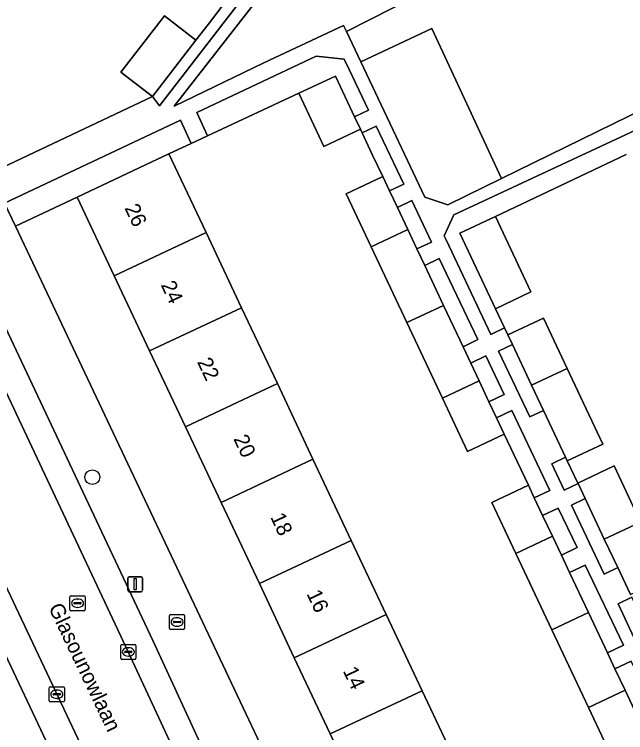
# Model space of a CAD drawing. Extents: x 159039 to 160102, y 381214 to 382524.
# Drawn here: x 159155.58 to 159196.02, y 381381.25 to 381428.81 of the extents above; entities that cross this region are included whole.
import ezdxf

# ---------------------------------------------------------------- set-up
doc = ezdxf.new("R2010")
doc.units = 0
for name, color, linetype in [('IMGEO_Boom', 7, 'Continuous'), ('IMGEO_Brandkraan', 7, 'Continuous'), ('IMGEO_Erf', 7, 'Continuous'), ('IMGEO_Groenvoorziening', 7, 'Continuous'), ('IMGEO_Kolk', 7, 'Continuous'), ('IMGEO_Lichtmast', 7, 'Continuous'), ('IMGEO_Openbare_ruimte_label', 7, 'Continuous'), ('IMGEO_Pand', 7, 'Continuous'), ('IMGEO_Pand_nummerreeks', 7, 'Continuous'), ('IMGEO_Parkeervlak_open', 7, 'Continuous'), ('IMGEO_Rijbaan_lokaal_open', 7, 'Continuous'), ('IMGEO_Rioolput', 7, 'Continuous'), ('IMGEO_Voetpad_open', 7, 'Continuous')]:
    doc.layers.add(name, color=color, linetype=linetype)

msp = doc.modelspace()

# ---------------------------------------------------------------- linework, layer by layer
at = {"layer": 'IMGEO_Boom'}
msp.add_circle((159160.741, 381398.167), 0.489, dxfattribs=at)
at = {"layer": 'IMGEO_Brandkraan'}
for p, q in [((159165.843, 381388.151), (159165.843, 381389.003)), ((159165.918, 381389.077), (159166.77, 381389.077)), ((159166.331, 381388.857), (159166.356, 381388.857)), ((159166.844, 381389.003), (159166.844, 381388.151)), ((159166.102, 381388.571), (159166.102, 381388.583)), ((159166.54, 381388.534), (159166.142, 381388.534)), ((159166.145, 381388.62), (159166.543, 381388.62)), ((159166.354, 381388.297), (159166.329, 381388.297)), ((159166.586, 381388.583), (159166.586, 381388.571)), ((159166.77, 381388.077), (159165.918, 381388.077))]:
    msp.add_line(p, q, dxfattribs=at)
for points in [[(159165.843, 381388.151), (159165.843, 381389.003)], [(159165.918, 381389.077), (159166.77, 381389.077)], [(159166.844, 381389.003), (159166.844, 381388.151)], [(159166.77, 381388.077), (159165.918, 381388.077)]]:
    msp.add_lwpolyline(points, dxfattribs=at)
for centre, radius, start, end in [((159165.92, 381389.001), 0.0765, 91.552, 178.448), ((159165.92, 381389.001), 0.0765, 91.552, 178.448), ((159166.768, 381389.001), 0.0765, 1.552, 88.448), ((159166.768, 381389.001), 0.0765, 1.552, 88.448), ((159166.142, 381388.58), 0.0403, 85.8775, 175.7526), ((159166.139, 381388.57), 0.0366, 178.938, 274.7102), ((159166.543, 381388.577), 0.043, 264.8664, 352.4533), ((159166.547, 381388.582), 0.0386, 1.7309, 96.639), ((159165.92, 381388.153), 0.0765, 181.552, 268.448), ((159165.92, 381388.153), 0.0765, 181.552, 268.448), ((159166.768, 381388.153), 0.0765, 271.552, 358.448), ((159166.768, 381388.153), 0.0765, 271.552, 358.448)]:
    msp.add_arc(centre, radius, start, end, dxfattribs=at)
for centre, major_axis, ratio, start_param, end_param in [((159166.33, 381388.577), (-0.387, 0.002), 0.722429, 4.712389, 7.853982), ((159166.355, 381388.577), (-0.39, 0.002), 0.717154, 1.570796, 4.712389)]:
    msp.add_ellipse(centre, major_axis=major_axis, ratio=ratio, start_param=start_param, end_param=end_param, dxfattribs=at)
at = {"layer": 'IMGEO_Erf'}
for points in [[(159150.293, 381426.116), (159153.986, 381418.297), (159164.713, 381423.363), (159162.622, 381424.971), (159165.502, 381428.715), (159167.593, 381427.107), (159168.391, 381428.145), (159169.317, 381429.348), (159167.226, 381430.956), (159167.879, 381431.805), (159169.077, 381433.435), (159169.569, 381434.075), (159172.101, 381437.365), (159174.226, 381435.729), (159175.127, 381436.901), (159176.18, 381438.27), (159174.055, 381439.906), (159176.546, 381443.144), (159178.951, 381446.271), (159181.077, 381444.635), (159181.982, 381445.811), (159179.856, 381447.447), (159183.312, 381451.939)], [(159196.403, 381376.874), (159193.552, 381382.924), (159191.127, 381388.068), (159188.751, 381393.11), (159187.161, 381396.483), (159189.585, 381397.625), (159188.86, 381399.164), (159187.987, 381401.016), (159185.563, 381399.874), (159183.903, 381403.396), (159181.546, 381408.395), (159179.176, 381413.425), (159177.523, 381416.93), (159179.948, 381418.072), (159179.258, 381419.536), (159178.583, 381420.967), (159178.471, 381421.205), (159176.047, 381420.063), (159174.389, 381423.58), (159168.362, 381420.766), (159167.281, 381420.261), (159165.805, 381419.572), (159168.264, 381414.355), (159170.606, 381409.386), (159172.977, 381404.356), (159175.333, 381399.357), (159177.866, 381393.983), (159180.181, 381389.071), (159182.558, 381384.029), (159184.982, 381378.885)], [(159196.055, 381419.537), (159187.402, 381415.418), (159189.755, 381410.427), (159187.41, 381409.321), (159188.009, 381408.05), (159188.231, 381407.58), (159190.575, 381408.686), (159192.141, 381405.364), (159192.294, 381405.039), (159194.5, 381400.352), (159192.158, 381399.248), (159192.852, 381397.776), (159195.255, 381398.909), (159197.01, 381395.185)]]:
    msp.add_lwpolyline(points, dxfattribs=at)
msp.add_lwpolyline([(159174.1, 381386.205), (159171.785, 381391.117), (159169.252, 381396.491), (159166.896, 381401.49), (159164.525, 381406.52), (159162.183, 381411.489), (159159.724, 381416.706), (159155.647, 381414.78), (159186.898, 381348.612), (159190.923, 381350.513), (159188.439, 381355.783), (159185.942, 381361.08), (159183.663, 381365.915), (159181.752, 381369.97), (159178.901, 381376.019), (159176.477, 381381.163)], close=True, dxfattribs=at)
at = {"layer": 'IMGEO_Groenvoorziening'}
for points in [[(159206.128, 381477.2), (159203.567, 381473.87), (159203.08, 381473.237), (159202.699, 381472.742), (159201.705, 381471.45), (159199.3, 381468.324), (159195.832, 381463.815), (159192.476, 381459.453), (159188.951, 381454.87), (159188.021, 381453.661), (159185.438, 381450.304), (159181.982, 381445.811), (159181.077, 381444.635), (159178.671, 381441.508), (159176.18, 381438.27), (159175.127, 381436.901), (159174.226, 381435.729), (159171.695, 381432.439), (159169.317, 381429.348), (159168.391, 381428.145), (159167.593, 381427.107), (159164.713, 381423.363), (159165.178, 381422.754), (159206.798, 381476.685)], [(159186.402, 381440.174), (159182.544, 381443.75), (159166.145, 381422.725), (159172.089, 381425.587), (159177.353, 381428.075), (159177.541, 381427.677), (159182.111, 381430.01), (159180.393, 381433.751)], [(159186.402, 381440.174), (159180.393, 381433.751), (159182.111, 381430.01), (159177.541, 381427.677), (159178.496, 381425.656), (159183.191, 381427.88), (159187.798, 381417.935), (159202.578, 381425.178)], [(159178.496, 381425.656), (159182.727, 381416.701), (159184.263, 381416.202), (159187.798, 381417.935), (159183.191, 381427.88)], [(159176.813, 381424.723), (159178.082, 381422.031), (159179.009, 381422.472), (159177.731, 381425.156), (159177.405, 381425.843), (159175.543, 381426.031), (159167.645, 381422.301), (159168.362, 381420.766), (159174.389, 381423.58)], [(159164.247, 381418.838), (159165.805, 381419.572), (159167.281, 381420.261), (159166.567, 381421.792), (159154.931, 381416.296), (159155.647, 381414.78), (159159.724, 381416.706)], [(159179.514, 381421.411), (159178.583, 381420.967), (159179.258, 381419.536), (159179.948, 381418.072), (159180.398, 381417.118), (159181.344, 381417.568)], [(159181.864, 381416.474), (159180.914, 381416.022), (159181.6, 381414.567), (159182.21, 381413.274), (159183.17, 381413.731)], [(159183.692, 381412.635), (159182.727, 381412.176), (159183.971, 381409.537), (159185.258, 381406.805), (159186.243, 381407.274)], [(159188.531, 381406.942), (159187.615, 381406.51), (159189.672, 381402.155), (159190.585, 381402.585), (159189.796, 381404.259)], [(159186.759, 381406.191), (159185.77, 381405.72), (159186.327, 381404.538), (159186.977, 381403.158), (159187.977, 381403.633)], [(159188.478, 381402.58), (159187.475, 381402.102), (159187.987, 381401.016), (159188.86, 381399.164), (159189.585, 381397.625), (159189.972, 381396.804), (159190.995, 381397.292)], [(159192.158, 381399.248), (159192.047, 381399.483), (159191.136, 381399.054), (159191.961, 381397.307), (159192.871, 381397.736), (159192.852, 381397.776)], [(159193.339, 381396.744), (159192.429, 381396.315), (159194.586, 381391.748), (159195.492, 381392.174), (159194.607, 381394.053)], [(159191.552, 381396.122), (159190.524, 381395.633), (159191.175, 381394.252), (159191.763, 381393.005), (159192.801, 381393.499)], [(159193.349, 381392.347), (159192.307, 381391.851), (159193.551, 381389.21), (159194.812, 381386.536), (159195.875, 381387.042)], [(159197.057, 381388.853), (159196.416, 381390.214), (159195.512, 381389.788), (159196.745, 381387.176), (159197.647, 381387.601)], [(159196.377, 381385.986), (159195.31, 381385.478), (159195.976, 381384.066), (159196.602, 381382.737), (159197.68, 381383.25)]]:
    msp.add_lwpolyline(points, close=True, dxfattribs=at)
for points in [[(159203.819, 381424.481), (159184.651, 381415.527), (159184.009, 381414.149), (159184.136, 381413.879), (159187.092, 381407.618), (159188.009, 381408.05), (159187.41, 381409.321), (159185.057, 381414.313), (159187.402, 381415.418), (159196.055, 381419.537)], [(159183.485, 381320.552), (159182.155, 381325.087), (159181.079, 381328.582), (159179.725, 381332.403), (159177.417, 381338.702), (159176.573, 381340.671), (159166.925, 381361.075), (159146.089, 381405.269)]]:
    msp.add_lwpolyline(points, dxfattribs=at)
at = {"layer": 'IMGEO_Kolk'}
for p, q in [((159162.616, 381386.171), (159162.616, 381387.023)), ((159162.691, 381387.097), (159163.543, 381387.097)), ((159163.104, 381386.877), (159163.129, 381386.877)), ((159163.617, 381387.023), (159163.617, 381386.171)), ((159162.875, 381386.591), (159162.875, 381386.603)), ((159163.313, 381386.554), (159162.915, 381386.554)), ((159162.918, 381386.64), (159163.316, 381386.64)), ((159163.359, 381386.603), (159163.359, 381386.591)), ((159163.543, 381386.097), (159162.691, 381386.097)), ((159163.127, 381386.317), (159163.102, 381386.317)), ((159157.89, 381383.366), (159157.89, 381384.218)), ((159157.965, 381384.292), (159158.817, 381384.292)), ((159158.378, 381384.072), (159158.403, 381384.072)), ((159158.891, 381384.218), (159158.891, 381383.366)), ((159158.149, 381383.786), (159158.149, 381383.798)), ((159158.587, 381383.749), (159158.189, 381383.749)), ((159158.192, 381383.835), (159158.59, 381383.835)), ((159158.633, 381383.798), (159158.633, 381383.786)), ((159158.817, 381383.292), (159157.965, 381383.292)), ((159158.401, 381383.512), (159158.376, 381383.512))]:
    msp.add_line(p, q, dxfattribs=at)
for points in [[(159162.616, 381386.171), (159162.616, 381387.023)], [(159162.691, 381387.097), (159163.543, 381387.097)], [(159163.617, 381387.023), (159163.617, 381386.171)], [(159163.543, 381386.097), (159162.691, 381386.097)], [(159157.89, 381383.366), (159157.89, 381384.218)], [(159157.965, 381384.292), (159158.817, 381384.292)], [(159158.891, 381384.218), (159158.891, 381383.366)], [(159158.817, 381383.292), (159157.965, 381383.292)]]:
    msp.add_lwpolyline(points, dxfattribs=at)
for centre, radius, start, end in [((159162.693, 381387.021), 0.0765, 91.552, 178.448), ((159162.693, 381387.021), 0.0765, 91.552, 178.448), ((159163.541, 381387.021), 0.0765, 1.552, 88.448), ((159163.541, 381387.021), 0.0765, 1.552, 88.448), ((159162.915, 381386.6), 0.0403, 85.8775, 175.7526), ((159162.912, 381386.59), 0.0366, 178.938, 274.7102), ((159163.316, 381386.597), 0.043, 264.8664, 352.4533), ((159163.32, 381386.602), 0.0386, 1.7309, 96.639), ((159162.693, 381386.173), 0.0765, 181.552, 268.448), ((159162.693, 381386.173), 0.0765, 181.552, 268.448), ((159163.541, 381386.173), 0.0765, 271.552, 358.448), ((159163.541, 381386.173), 0.0765, 271.552, 358.448), ((159157.967, 381384.216), 0.0765, 91.552, 178.448), ((159157.967, 381384.216), 0.0765, 91.552, 178.448), ((159158.815, 381384.216), 0.0765, 1.552, 88.448), ((159158.815, 381384.216), 0.0765, 1.552, 88.448), ((159158.189, 381383.795), 0.0403, 85.8775, 175.7526), ((159158.186, 381383.785), 0.0366, 178.938, 274.7102), ((159158.59, 381383.792), 0.043, 264.8664, 352.4533), ((159158.594, 381383.797), 0.0386, 1.7309, 96.639), ((159157.967, 381383.368), 0.0765, 181.552, 268.448), ((159157.967, 381383.368), 0.0765, 181.552, 268.448), ((159158.815, 381383.368), 0.0765, 271.552, 358.448), ((159158.815, 381383.368), 0.0765, 271.552, 358.448)]:
    msp.add_arc(centre, radius, start, end, dxfattribs=at)
for centre, major_axis, ratio, start_param, end_param in [((159163.103, 381386.597), (-0.387, 0.002), 0.722429, 4.712389, 7.853982), ((159163.128, 381386.597), (-0.39, 0.002), 0.717154, 1.570796, 4.712389), ((159158.377, 381383.792), (-0.387, 0.002), 0.722429, 4.712389, 7.853982), ((159158.402, 381383.792), (-0.39, 0.002), 0.717154, 1.570796, 4.712389)]:
    msp.add_ellipse(centre, major_axis=major_axis, ratio=ratio, start_param=start_param, end_param=end_param, dxfattribs=at)
at = {"layer": 'IMGEO_Lichtmast'}
for p, q in [((159163.076, 381390.674), (159163.076, 381391.474)), ((159163.076, 381391.474), (159163.076, 381390.674)), ((159163.176, 381391.574), (159163.966, 381391.574)), ((159163.966, 381391.574), (159163.176, 381391.574)), ((159164.066, 381391.474), (159164.066, 381390.674)), ((159164.066, 381390.674), (159164.066, 381391.474)), ((159163.966, 381390.574), (159163.176, 381390.574)), ((159163.176, 381390.574), (159163.966, 381390.574))]:
    msp.add_line(p, q, dxfattribs=at)
msp.add_lwpolyline([(159163.496, 381391.449), (159163.646, 381391.449), (159163.646, 381390.699), (159163.496, 381390.699), (159163.496, 381391.449)], dxfattribs=at)
for centre, start, end in [((159163.176, 381391.474), 90, 180), ((159163.176, 381391.474), 90, 180), ((159163.966, 381391.474), 0, 90), ((159163.966, 381391.474), 360, 90), ((159163.176, 381390.674), 180, 270), ((159163.176, 381390.674), 180, 270), ((159163.966, 381390.674), 270, 0), ((159163.966, 381390.674), 270, 0)]:
    msp.add_arc(centre, 0.1, start, end, dxfattribs=at)
at = {"layer": 'IMGEO_Pand'}
for points in [[(159167.593, 381427.107), (159165.502, 381428.715), (159162.622, 381424.971), (159164.713, 381423.363)], [(159178.082, 381422.031), (159176.813, 381424.723), (159174.389, 381423.58), (159176.047, 381420.063), (159178.471, 381421.205)], [(159162.183, 381411.489), (159168.264, 381414.355), (159165.805, 381419.572), (159164.247, 381418.838), (159159.724, 381416.706)], [(159180.398, 381417.118), (159179.948, 381418.072), (159177.523, 381416.93), (159179.176, 381413.425), (159181.6, 381414.567), (159180.914, 381416.022)], [(159187.41, 381409.321), (159189.755, 381410.427), (159187.402, 381415.418), (159185.057, 381414.313)], [(159182.727, 381412.176), (159182.21, 381413.274), (159181.6, 381414.567), (159179.176, 381413.425), (159181.546, 381408.395), (159183.971, 381409.537)], [(159170.606, 381409.386), (159168.264, 381414.355), (159162.183, 381411.489), (159164.525, 381406.52)], [(159172.977, 381404.356), (159170.606, 381409.386), (159164.525, 381406.52), (159166.896, 381401.49)], [(159185.258, 381406.805), (159183.971, 381409.537), (159181.546, 381408.395), (159183.903, 381403.396), (159186.327, 381404.538), (159185.77, 381405.72)], [(159190.575, 381408.686), (159188.231, 381407.58), (159188.531, 381406.942), (159189.796, 381404.259), (159192.141, 381405.364)], [(159192.294, 381405.039), (159192.141, 381405.364), (159189.796, 381404.259), (159190.585, 381402.585), (159192.047, 381399.483), (159192.158, 381399.248), (159194.5, 381400.352)], [(159187.475, 381402.102), (159186.977, 381403.158), (159186.327, 381404.538), (159183.903, 381403.396), (159185.563, 381399.874), (159187.987, 381401.016)], [(159172.977, 381404.356), (159166.896, 381401.49), (159169.252, 381396.491), (159175.333, 381399.357)], [(159175.333, 381399.357), (159169.252, 381396.491), (159171.785, 381391.117), (159177.866, 381393.983)], [(159195.255, 381398.909), (159192.852, 381397.776), (159192.871, 381397.736), (159193.339, 381396.744), (159194.607, 381394.053), (159197.01, 381395.185)], [(159189.972, 381396.804), (159189.585, 381397.625), (159187.161, 381396.483), (159188.751, 381393.11), (159191.175, 381394.252), (159190.524, 381395.633)], [(159197.01, 381395.185), (159194.607, 381394.053), (159195.492, 381392.174), (159196.331, 381390.394), (159198.735, 381391.527)], [(159192.307, 381391.851), (159191.763, 381393.005), (159191.175, 381394.252), (159188.751, 381393.11), (159191.127, 381388.068), (159193.551, 381389.21)], [(159180.181, 381389.071), (159177.866, 381393.983), (159171.785, 381391.117), (159174.1, 381386.205)], [(159176.477, 381381.163), (159182.558, 381384.029), (159180.181, 381389.071), (159174.1, 381386.205)], [(159194.812, 381386.536), (159193.551, 381389.21), (159191.127, 381388.068), (159193.552, 381382.924), (159195.976, 381384.066), (159195.31, 381385.478)], [(159184.982, 381378.885), (159182.558, 381384.029), (159176.477, 381381.163), (159178.901, 381376.019)], [(159197.136, 381381.605), (159196.602, 381382.737), (159195.976, 381384.066), (159193.552, 381382.924), (159196.403, 381376.874), (159198.827, 381378.016)]]:
    msp.add_lwpolyline(points, close=True, dxfattribs=at)
at = {"layer": 'IMGEO_Parkeervlak_open'}
for points in [[(159149.4, 381415.463), (159151.164, 381411.865), (159152.42, 381409.329), (159163.115, 381386.6), (159166.148, 381380.052), (159173.158, 381365.109), (159175.314, 381360.345), (159181.799, 381346.618), (159183.007, 381344.058), (159183.216, 381343.614), (159183.92, 381342.134)], [(159184.313, 381345.459), (159183.083, 381348.082), (159176.928, 381361.094), (159174.777, 381365.849), (159167.763, 381380.799), (159164.73, 381387.348), (159154.272, 381409.573), (159152.189, 381413.877)]]:
    msp.add_lwpolyline(points, dxfattribs=at)
at = {"layer": 'IMGEO_Rijbaan_lokaal_open'}
msp.add_lwpolyline([(159183.007, 381344.058), (159181.799, 381346.618), (159175.314, 381360.345), (159173.158, 381365.109), (159166.148, 381380.052), (159163.115, 381386.6), (159152.42, 381409.329), (159147.453, 381406.965), (159147.869, 381406.077), (159168.866, 381361.603), (159178.201, 381341.808)], close=True, dxfattribs=at)
at = {"layer": 'IMGEO_Rioolput'}
for p, q in [((159159.259, 381389.393), (159159.259, 381390.245)), ((159159.334, 381390.319), (159160.186, 381390.319)), ((159160.26, 381390.245), (159160.26, 381389.393)), ((159159.518, 381389.813), (159159.518, 381389.825)), ((159159.956, 381389.776), (159159.558, 381389.776)), ((159159.561, 381389.862), (159159.959, 381389.862)), ((159159.747, 381390.099), (159159.772, 381390.099)), ((159160.002, 381389.825), (159160.002, 381389.813)), ((159160.186, 381389.319), (159159.334, 381389.319)), ((159159.77, 381389.539), (159159.745, 381389.539))]:
    msp.add_line(p, q, dxfattribs=at)
for points in [[(159159.259, 381389.393), (159159.259, 381390.245)], [(159159.334, 381390.319), (159160.186, 381390.319)], [(159160.26, 381390.245), (159160.26, 381389.393)], [(159160.186, 381389.319), (159159.334, 381389.319)]]:
    msp.add_lwpolyline(points, dxfattribs=at)
for centre, radius, start, end in [((159159.336, 381390.243), 0.0765, 91.552, 178.448), ((159159.336, 381390.243), 0.0765, 91.552, 178.448), ((159160.184, 381390.243), 0.0765, 1.552, 88.448), ((159160.184, 381390.243), 0.0765, 1.552, 88.448), ((159159.558, 381389.822), 0.0403, 85.8775, 175.7526), ((159159.555, 381389.812), 0.0366, 178.938, 274.7102), ((159159.959, 381389.819), 0.043, 264.8664, 352.4533), ((159159.963, 381389.824), 0.0386, 1.7309, 96.639), ((159159.336, 381389.395), 0.0765, 181.552, 268.448), ((159159.336, 381389.395), 0.0765, 181.552, 268.448), ((159160.184, 381389.395), 0.0765, 271.552, 358.448), ((159160.184, 381389.395), 0.0765, 271.552, 358.448)]:
    msp.add_arc(centre, radius, start, end, dxfattribs=at)
for centre, major_axis, ratio, start_param, end_param in [((159159.746, 381389.819), (-0.387, 0.002), 0.722429, 4.712389, 7.853982), ((159159.771, 381389.819), (-0.39, 0.002), 0.717154, 1.570796, 4.712389)]:
    msp.add_ellipse(centre, major_axis=major_axis, ratio=ratio, start_param=start_param, end_param=end_param, dxfattribs=at)
at = {"layer": 'IMGEO_Voetpad_open'}
for points in [[(159206.798, 381476.685), (159165.178, 381422.754), (159164.713, 381423.363), (159153.986, 381418.297)], [(159194.413, 381332.419), (159187.998, 381346.282), (159187.65, 381347.019), (159186.898, 381348.612), (159155.647, 381414.78), (159154.931, 381416.296), (159153.986, 381418.297), (159150.293, 381426.116)], [(159154.931, 381416.296), (159166.567, 381421.792), (159167.281, 381420.261), (159168.362, 381420.766), (159167.645, 381422.301), (159175.543, 381426.031), (159177.405, 381425.843), (159177.731, 381425.156), (159179.009, 381422.472), (159178.082, 381422.031), (159178.471, 381421.205), (159178.583, 381420.967), (159179.514, 381421.411), (159181.344, 381417.568), (159180.398, 381417.118), (159180.914, 381416.022), (159181.864, 381416.474), (159183.17, 381413.731), (159182.21, 381413.274), (159182.727, 381412.176), (159183.692, 381412.635), (159186.243, 381407.274), (159185.258, 381406.805), (159185.77, 381405.72), (159186.759, 381406.191), (159187.977, 381403.633), (159186.977, 381403.158), (159187.475, 381402.102), (159188.478, 381402.58), (159190.995, 381397.292), (159189.972, 381396.804), (159190.524, 381395.633), (159191.552, 381396.122), (159192.801, 381393.499), (159191.763, 381393.005), (159192.307, 381391.851), (159193.349, 381392.347), (159195.875, 381387.042), (159194.812, 381386.536), (159195.31, 381385.478), (159196.377, 381385.986)], [(159196.331, 381390.394), (159195.492, 381392.174), (159194.586, 381391.748), (159192.429, 381396.315), (159193.339, 381396.744), (159192.871, 381397.736), (159191.961, 381397.307), (159191.136, 381399.054), (159192.047, 381399.483), (159190.585, 381402.585), (159189.672, 381402.155), (159187.615, 381406.51), (159188.531, 381406.942), (159188.231, 381407.58), (159188.009, 381408.05), (159187.092, 381407.618), (159184.136, 381413.879), (159184.009, 381414.149), (159184.651, 381415.527), (159203.819, 381424.481)], [(159138.838, 381420.676), (159140.29, 381417.535), (159146.089, 381405.269), (159166.925, 381361.075), (159176.573, 381340.671), (159177.417, 381338.702), (159179.725, 381332.403), (159181.079, 381328.582), (159182.155, 381325.087), (159183.485, 381320.552), (159183.58, 381320.071), (159185.351, 381312.004), (159185.783, 381309.99), (159186.535, 381306.759), (159187.645, 381285.734), (159188.179, 381280.338)], [(159183.211, 381330.948), (159181.577, 381334.596), (159179.38, 381339.291), (159178.484, 381341.207), (159178.201, 381341.808), (159168.866, 381361.603), (159147.869, 381406.077), (159147.453, 381406.965), (159146.252, 381409.527), (159143.611, 381415.16), (159140.88, 381420.897)], [(159152.189, 381413.877), (159154.272, 381409.573), (159164.73, 381387.348), (159167.763, 381380.799), (159174.777, 381365.849), (159176.928, 381361.094), (159183.083, 381348.082), (159184.313, 381345.459)], [(159196.745, 381387.176), (159195.512, 381389.788), (159196.416, 381390.214)]]:
    msp.add_lwpolyline(points, dxfattribs=at)
msp.add_lwpolyline([(159187.798, 381417.935), (159184.263, 381416.202), (159182.727, 381416.701), (159178.496, 381425.656), (159177.541, 381427.677), (159177.353, 381428.075), (159172.089, 381425.587), (159166.145, 381422.725), (159182.544, 381443.75), (159186.402, 381440.174), (159202.578, 381425.178)], close=True, dxfattribs=at)

# ---------------------------------------------------------------- texts
at = {"layer": 'IMGEO_Openbare_ruimte_label'}
msp.add_text('Glasounowlaan', height=1, rotation=295.4633, dxfattribs=at).set_placement((159157.816, 381389.537))
at = {"layer": 'IMGEO_Pand_nummerreeks'}
for s, p in [('26', (159162.851, 381415.982)), ('24', (159165.251, 381410.89)), ('22', (159167.65, 381405.801)), ('20', (159170.053, 381400.704)), ('18', (159172.492, 381395.529)), ('16', (159174.89, 381390.441)), ('14', (159177.29, 381385.349))]:
    msp.add_text(s, height=1, rotation=295.2361, dxfattribs=at).set_placement(p)

doc.saveas('drawing.dxf')
